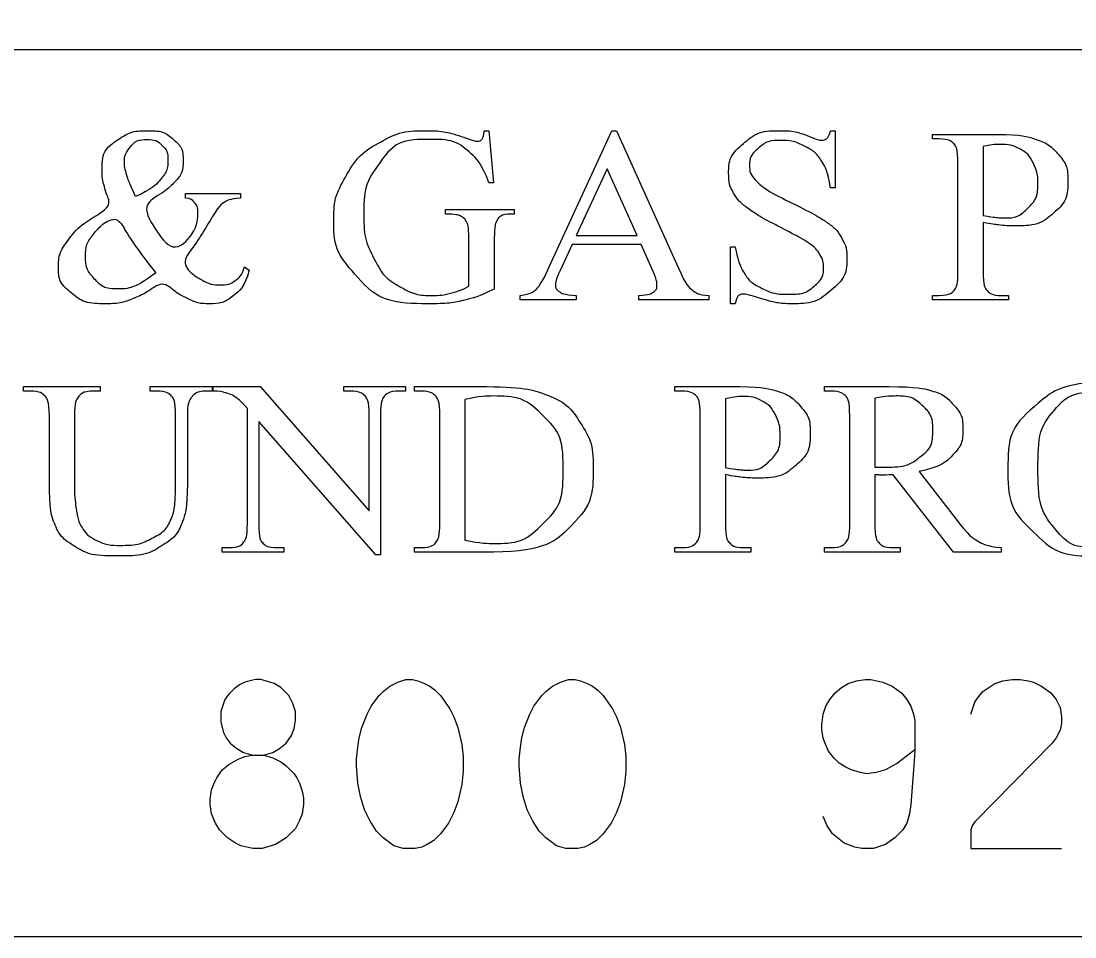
# Model space of a CAD drawing. Extents: x 0 to 34, y 0 to 22.
# Drawn here: x 4.036 to 4.908, y 8.782 to 9.54 of the extents above; entities that cross this region are included whole.
import ezdxf

# ---------------------------------------------------------------- set-up
doc = ezdxf.new("R2010")
doc.units = 0
doc.layers.add('SH_Data', color=7, linetype='Continuous')

msp = doc.modelspace()

# ---------------------------------------------------------------- linework, layer by layer
at = {"layer": 'SH_Data'}
msp.add_line((2.26174, 9.51651), (7.46174, 9.51651), dxfattribs=at)
msp.add_lwpolyline([(2.26174, 11.88217), (7.46174, 11.88217), (7.46174, 8.78217), (2.26174, 8.78217)], close=True, dxfattribs=at)
msp.add_lwpolyline([(2.26174, 11.88217), (7.46174, 11.88217), (7.46174, 8.78217), (2.26174, 8.78217)], close=True, dxfattribs=at)
for points in [[(4.41936, 9.44922), (4.42333, 9.44922)], [(4.42333, 9.44922), (4.42717, 9.40605), (4.42333, 9.40605)], [(4.4733, 9.3366), (4.52514, 9.44922), (4.52893, 9.44922), (4.58011, 9.33535)], [(4.70977, 9.44922), (4.70977, 9.40191), (4.70581, 9.40191)], [(4.70581, 9.44922), (4.70977, 9.44922)], [(4.79584, 9.4424), (4.79032, 9.4424), (4.79032, 9.44609), (4.84415, 9.44609)], [(4.8321, 9.43601), (4.8321, 9.3791)], [(4.54588, 9.36243), (4.52111, 9.41777), (4.49554, 9.36243), (4.54588, 9.36243)], [(4.81133, 9.33347), (4.81133, 9.42182)], [(4.17242, 9.39733), (4.21792, 9.39733), (4.21792, 9.39352)], [(4.17242, 9.39352), (4.17242, 9.39733)], [(4.38731, 9.38022), (4.38731, 9.38391), (4.44421, 9.38391), (4.44421, 9.38022), (4.44151, 9.38022)], [(4.8321, 9.37333), (4.8321, 9.33347)], [(4.40664, 9.32047), (4.40664, 9.36009)], [(4.42777, 9.36009), (4.42777, 9.31819)], [(4.54923, 9.35494), (4.49208, 9.35494), (4.48215, 9.33343)], [(4.558, 9.33534), (4.54923, 9.35494)], [(4.62717, 9.30607), (4.62321, 9.30607), (4.62321, 9.35304), (4.62717, 9.35304)], [(4.22111, 9.33656), (4.22512, 9.33383)], [(4.49548, 9.31289), (4.49548, 9.3092), (4.44913, 9.3092), (4.44913, 9.31289)], [(4.60537, 9.31289), (4.60537, 9.3092), (4.54738, 9.3092), (4.54738, 9.31289)], [(4.8475, 9.31289), (4.85311, 9.31289), (4.85311, 9.3092), (4.79032, 9.3092), (4.79032, 9.31289), (4.79584, 9.31289)], [(4.0439, 9.23375), (4.03837, 9.23375), (4.03837, 9.23744), (4.10188, 9.23744), (4.10188, 9.23375), (4.09624, 9.23375)], [(4.14317, 9.23375), (4.14317, 9.23744), (4.19492, 9.23744), (4.19492, 9.23375), (4.18942, 9.23375)], [(4.14867, 9.23375), (4.14317, 9.23375)], [(4.19455, 9.23744), (4.23422, 9.23744), (4.32421, 9.13467), (4.32421, 9.21373)], [(4.19455, 9.23375), (4.19455, 9.23744)], [(4.30853, 9.23375), (4.30344, 9.23375), (4.30344, 9.23744), (4.35446, 9.23744), (4.35446, 9.23375), (4.34927, 9.23375)], [(4.36716, 9.23375), (4.36167, 9.23375), (4.36167, 9.23744), (4.42143, 9.23744)], [(4.58268, 9.23375), (4.57716, 9.23375), (4.57716, 9.23744), (4.63099, 9.23744)], [(4.7063, 9.23375), (4.70081, 9.23375), (4.70081, 9.23744), (4.75429, 9.23744)], [(4.40344, 9.2268), (4.40344, 9.11054)], [(4.61894, 9.22736), (4.61894, 9.17046)], [(4.74259, 9.22782), (4.74259, 9.1709)], [(4.22349, 9.12426), (4.22349, 9.21944)], [(4.05974, 9.15973), (4.05974, 9.21317)], [(4.08051, 9.21317), (4.08051, 9.15361)], [(4.16418, 9.15785), (4.16418, 9.21317)], [(4.17391, 9.21239), (4.17391, 9.15692)], [(4.3337, 9.21373), (4.3337, 9.09833), (4.32982, 9.09833), (4.23297, 9.20863), (4.23297, 9.12426)], [(4.38268, 9.12482), (4.38268, 9.21317)], [(4.59817, 9.12482), (4.59817, 9.21317)], [(4.72182, 9.12482), (4.72182, 9.21317)], [(4.61894, 9.16468), (4.61894, 9.12482)], [(4.74259, 9.16452), (4.74259, 9.12482)], [(4.84696, 9.10055), (4.80767, 9.10055), (4.75785, 9.16452)], [(4.77912, 9.16715), (4.80957, 9.12799)], [(4.24855, 9.10424), (4.25374, 9.10424), (4.25374, 9.10055), (4.20272, 9.10055), (4.20272, 9.10424), (4.2078, 9.10424)], [(4.36167, 9.10055), (4.36167, 9.10424), (4.36716, 9.10424)], [(4.63434, 9.10424), (4.63994, 9.10424), (4.63994, 9.10055), (4.57716, 9.10055), (4.57716, 9.10424), (4.58268, 9.10424)], [(4.75789, 9.10424), (4.7636, 9.10424), (4.7636, 9.10055), (4.70081, 9.10055), (4.70081, 9.10424), (4.7063, 9.10424)], [(4.84696, 9.10424), (4.84696, 9.10055)], [(4.42728, 9.10055), (4.36167, 9.10055)], [(4.23676, 8.93244), (4.24446, 8.93464), (4.24998, 8.93794), (4.25549, 8.94235), (4.2599, 8.94896), (4.2621, 8.95448), (4.26321, 8.9611), (4.26321, 8.96881), (4.26101, 8.97542), (4.25769, 8.98203), (4.25108, 8.98865), (4.24557, 8.99196), (4.23455, 8.99528), (4.23235, 8.99528), (4.23014, 8.99528), (4.22573, 8.99417), (4.22132, 8.99306), (4.21691, 8.99085), (4.21251, 8.98755), (4.2081, 8.98314), (4.20478, 8.97873), (4.20258, 8.97212), (4.20148, 8.96881), (4.20148, 8.9611), (4.20148, 8.95999), (4.20369, 8.95117), (4.20589, 8.94676), (4.20919, 8.94235), (4.21471, 8.93794), (4.22021, 8.93464), (4.22794, 8.93244), (4.23676, 8.93244), (4.24446, 8.93023), (4.25108, 8.92692), (4.25549, 8.92362), (4.2588, 8.9203), (4.2621, 8.91701), (4.2643, 8.91369), (4.26651, 8.90928), (4.26762, 8.90598), (4.26871, 8.90267), (4.26982, 8.89716), (4.26982, 8.89164), (4.26871, 8.88394), (4.26651, 8.87842), (4.26321, 8.8718), (4.25549, 8.8641), (4.24667, 8.85858), (4.23564, 8.85528), (4.22794, 8.85528), (4.21801, 8.85748), (4.2136, 8.85969), (4.20699, 8.8641), (4.20037, 8.87071), (4.19707, 8.87621), (4.19376, 8.88394), (4.19266, 8.89164), (4.19266, 8.89605), (4.19376, 8.90378), (4.19596, 8.90928), (4.19817, 8.91369), (4.20037, 8.91701), (4.20258, 8.9203), (4.2081, 8.92471), (4.2158, 8.92912), (4.22132, 8.93133), (4.22794, 8.93244)], [(4.35801, 8.99528), (4.36021, 8.99528), (4.36462, 8.99417), (4.37012, 8.99196), (4.37453, 8.98976), (4.37894, 8.98644), (4.38335, 8.98203), (4.39108, 8.97101), (4.39438, 8.9644), (4.39769, 8.95558), (4.40099, 8.94126), (4.4021, 8.93133), (4.4021, 8.92362), (4.4021, 8.91921), (4.40099, 8.90819), (4.39769, 8.89385), (4.39438, 8.88503), (4.38997, 8.87621), (4.38335, 8.86739), (4.37785, 8.86189), (4.37233, 8.85858), (4.36792, 8.85637), (4.36242, 8.85528), (4.35249, 8.85528), (4.34478, 8.85748), (4.33596, 8.8641), (4.33044, 8.8696), (4.32494, 8.87842), (4.32053, 8.88724), (4.31721, 8.89826), (4.31501, 8.90928), (4.31392, 8.92362), (4.31392, 8.92912), (4.31501, 8.93905), (4.31612, 8.94676), (4.31833, 8.95558), (4.32273, 8.9666), (4.32603, 8.97321), (4.32935, 8.97762), (4.33265, 8.98203), (4.33596, 8.98535), (4.34147, 8.98976), (4.34808, 8.99306), (4.35469, 8.99528), (4.35801, 8.99528)], [(4.49249, 8.99528), (4.49469, 8.99528), (4.4991, 8.99417), (4.5046, 8.99196), (4.50901, 8.98976), (4.51342, 8.98644), (4.51783, 8.98203), (4.52556, 8.97101), (4.52886, 8.9644), (4.53217, 8.95558), (4.53547, 8.94126), (4.53658, 8.93133), (4.53658, 8.92362), (4.53658, 8.91921), (4.53547, 8.90819), (4.53217, 8.89385), (4.52886, 8.88503), (4.52445, 8.87621), (4.51783, 8.86739), (4.51233, 8.86189), (4.50681, 8.85858), (4.5024, 8.85637), (4.4969, 8.85528), (4.48697, 8.85528), (4.47926, 8.85748), (4.47044, 8.8641), (4.46492, 8.8696), (4.45942, 8.87842), (4.45501, 8.88724), (4.45169, 8.89826), (4.44949, 8.90928), (4.4484, 8.92362), (4.4484, 8.92912), (4.44949, 8.93905), (4.4506, 8.94676), (4.45281, 8.95558), (4.45721, 8.9666), (4.46051, 8.97321), (4.46383, 8.97762), (4.46713, 8.98203), (4.47044, 8.98535), (4.47595, 8.98976), (4.48256, 8.99306), (4.48917, 8.99528), (4.49249, 8.99528)], [(4.77577, 8.93685), (4.76143, 8.92582), (4.75152, 8.9203), (4.74379, 8.9181), (4.73609, 8.91701), (4.73057, 8.9181), (4.72286, 8.9203), (4.71845, 8.92251), (4.71293, 8.92582), (4.70852, 8.93023), (4.70411, 8.93574), (4.70081, 8.94346), (4.6997, 8.94676), (4.69861, 8.95337), (4.69861, 8.95558), (4.69861, 8.95778), (4.6997, 8.9666), (4.70191, 8.97321), (4.70522, 8.97873), (4.70963, 8.98424), (4.71513, 8.98865), (4.72065, 8.99196), (4.72727, 8.99417), (4.73498, 8.99528), (4.73939, 8.99528), (4.74931, 8.99306), (4.75702, 8.98976), (4.76475, 8.98424), (4.76916, 8.97873), (4.77245, 8.97321), (4.77466, 8.9666), (4.77577, 8.9611), (4.77577, 8.95117), (4.77577, 8.93574), (4.77466, 8.9203), (4.77356, 8.90598), (4.77245, 8.89164), (4.77136, 8.88394), (4.76916, 8.87621), (4.76584, 8.87071), (4.75923, 8.8641), (4.75152, 8.85858), (4.74159, 8.85528), (4.73168, 8.85528), (4.72616, 8.85637), (4.71734, 8.85969), (4.70743, 8.86739), (4.70302, 8.87401), (4.6997, 8.88173)], [(4.82207, 8.9666), (4.82536, 8.97653), (4.82757, 8.97983), (4.83198, 8.98535), (4.84191, 8.99196), (4.84852, 8.99417), (4.85623, 8.99528), (4.86284, 8.99528), (4.86946, 8.99417), (4.87387, 8.99306), (4.88048, 8.98976), (4.8882, 8.98424), (4.89261, 8.97873), (4.89591, 8.97212), (4.89702, 8.9644), (4.89702, 8.95889), (4.89591, 8.95337), (4.89261, 8.94676), (4.8893, 8.94235), (4.82536, 8.87732), (4.82316, 8.87401), (4.82207, 8.87071), (4.82207, 8.86851), (4.82207, 8.85528), (4.89702, 8.85528)]]:
    msp.add_lwpolyline(points, dxfattribs=at)
for points in [[(4.22512, 9.33383), (4.22111, 9.3196), (4.21222, 9.31283), (4.20333, 9.30607), (4.1915, 9.30607), (4.18261, 9.30607), (4.17345, 9.31056), (4.16428, 9.31505), (4.15344, 9.32575), (4.14, 9.31465), (4.12921, 9.31036), (4.11842, 9.30607), (4.10617, 9.30607), (4.08829, 9.30607), (4.07777, 9.31495), (4.06726, 9.32384), (4.06726, 9.33615), (4.06726, 9.34837), (4.07669, 9.36053), (4.08613, 9.3727), (4.11215, 9.38572), (4.10707, 9.39622), (4.10523, 9.40293), (4.10339, 9.40964), (4.10339, 9.4158), (4.10339, 9.43307), (4.11705, 9.44215), (4.12767, 9.44922), (4.14122, 9.44922), (4.15412, 9.44922), (4.16225, 9.4421), (4.17038, 9.43499), (4.17038, 9.4246), (4.17038, 9.4139), (4.16252, 9.40583), (4.15467, 9.39775), (4.13472, 9.38817), (4.14846, 9.36536), (4.1634, 9.34635), (4.18249, 9.36755), (4.18249, 9.38205), (4.18249, 9.38668), (4.17924, 9.3903), (4.17686, 9.39302), (4.17242, 9.39352)], [(4.13103, 9.3947), (4.14446, 9.40066), (4.15112, 9.40823), (4.15777, 9.4158), (4.15777, 9.42508), (4.15777, 9.43235), (4.15295, 9.43709), (4.14812, 9.44184), (4.14096, 9.44184), (4.13153, 9.44184), (4.1267, 9.43573), (4.12188, 9.42962), (4.12188, 9.42377), (4.12188, 9.41883), (4.12373, 9.41272), (4.12558, 9.40661), (4.13103, 9.3947)], [(4.42777, 9.31819), (4.41531, 9.31193), (4.40318, 9.309), (4.39105, 9.30607), (4.37622, 9.30607), (4.33366, 9.30607), (4.31156, 9.33151), (4.29499, 9.35059), (4.29499, 9.37552), (4.29499, 9.39359), (4.30431, 9.41015), (4.31536, 9.42984), (4.33464, 9.44044), (4.35078, 9.44922), (4.37278, 9.44922), (4.3808, 9.44922), (4.38735, 9.448), (4.3939, 9.44678), (4.40593, 9.44263), (4.412, 9.4405), (4.41406, 9.4405), (4.41611, 9.4405), (4.41758, 9.44227), (4.41904, 9.44405), (4.41936, 9.44922)], [(4.42333, 9.40605), (4.41758, 9.42214), (4.40848, 9.43029), (4.39537, 9.44206), (4.37478, 9.44206), (4.34671, 9.44206), (4.33209, 9.42137), (4.31984, 9.40392), (4.31984, 9.3798), (4.31984, 9.36022), (4.32797, 9.34407), (4.3361, 9.32793), (4.34926, 9.32041), (4.36243, 9.31289), (4.3763, 9.31289), (4.38443, 9.31289), (4.39201, 9.31481), (4.39959, 9.31673), (4.40664, 9.32047)], [(4.62717, 9.35304), (4.62999, 9.33827), (4.63476, 9.33094), (4.63954, 9.32361), (4.64935, 9.31875), (4.65917, 9.3139), (4.67088, 9.3139), (4.68444, 9.3139), (4.6923, 9.32057), (4.70016, 9.32725), (4.70016, 9.33636), (4.70016, 9.34141), (4.69718, 9.34657), (4.69421, 9.35173), (4.68793, 9.35618), (4.6837, 9.35922), (4.6648, 9.36904), (4.64589, 9.37886), (4.6379, 9.38471), (4.62991, 9.39057), (4.62578, 9.39763), (4.62165, 9.4047), (4.62165, 9.41318), (4.62165, 9.42792), (4.63383, 9.43857), (4.646, 9.44922), (4.66482, 9.44922), (4.67656, 9.44922), (4.68971, 9.4439), (4.6958, 9.44139), (4.6983, 9.44139), (4.70113, 9.44139), (4.70292, 9.44295), (4.70472, 9.4445), (4.70581, 9.44922)], [(4.81133, 9.42182), (4.81133, 9.43479), (4.80841, 9.43794), (4.80418, 9.4424), (4.79584, 9.4424)], [(4.84415, 9.44609), (4.86387, 9.44609), (4.87524, 9.4423), (4.88661, 9.43852), (4.89441, 9.42953), (4.90221, 9.42055), (4.90221, 9.40824), (4.90221, 9.39148), (4.89034, 9.38098), (4.87848, 9.37049), (4.8568, 9.37049), (4.8515, 9.37049), (4.84532, 9.3712), (4.83914, 9.37191), (4.8321, 9.37333)], [(4.70581, 9.40191), (4.70385, 9.41554), (4.69879, 9.42361), (4.69374, 9.43168), (4.68439, 9.43642), (4.67503, 9.44117), (4.66503, 9.44117), (4.65372, 9.44117), (4.64633, 9.43475), (4.63894, 9.42834), (4.63894, 9.42016), (4.63894, 9.41389), (4.64361, 9.40874), (4.65034, 9.40117), (4.67563, 9.38854), (4.69626, 9.37824), (4.7038, 9.37274), (4.71135, 9.36724), (4.71542, 9.35977), (4.71949, 9.3523), (4.71949, 9.34412), (4.71949, 9.32858), (4.70653, 9.31732), (4.69356, 9.30607), (4.67317, 9.30607), (4.66677, 9.30607), (4.66113, 9.30699), (4.65776, 9.30749), (4.64719, 9.3107), (4.63661, 9.3139), (4.63379, 9.3139), (4.63108, 9.3139), (4.6295, 9.31237), (4.62793, 9.31085), (4.62717, 9.30607)], [(4.8321, 9.3791), (4.83782, 9.3781), (4.84225, 9.37759), (4.84668, 9.37708), (4.84981, 9.37708), (4.86105, 9.37708), (4.8692, 9.38521), (4.87736, 9.39333), (4.87736, 9.40624), (4.87736, 9.41512), (4.87347, 9.42274), (4.86958, 9.43036), (4.86245, 9.43414), (4.85532, 9.43792), (4.84625, 9.43792), (4.84074, 9.43792), (4.8321, 9.43601)], [(4.21792, 9.39352), (4.20849, 9.39282), (4.204, 9.38964), (4.1995, 9.38647), (4.18996, 9.37045), (4.18042, 9.35442), (4.1685, 9.34051), (4.17815, 9.33), (4.18574, 9.32581), (4.19334, 9.32161), (4.20104, 9.32161), (4.20853, 9.32161), (4.21373, 9.3254), (4.21894, 9.32919), (4.22111, 9.33656)], [(4.14781, 9.33161), (4.13351, 9.34978), (4.12798, 9.35816), (4.12245, 9.36654), (4.11584, 9.37895), (4.10283, 9.37199), (4.09627, 9.3636), (4.0897, 9.35522), (4.0897, 9.34543), (4.0897, 9.33462), (4.09718, 9.32644), (4.10466, 9.31826), (4.11735, 9.31826), (4.12418, 9.31826), (4.13052, 9.32079), (4.13686, 9.32332), (4.14781, 9.33161)], [(4.40664, 9.36009), (4.40664, 9.37046), (4.40496, 9.37366), (4.40327, 9.37686), (4.39974, 9.37854), (4.39621, 9.38022), (4.38731, 9.38022)], [(4.44151, 9.38022), (4.43307, 9.38022), (4.42993, 9.37493), (4.42777, 9.37117), (4.42777, 9.36009)], [(4.44913, 9.31289), (4.45834, 9.31441), (4.46105, 9.31684), (4.46658, 9.32171), (4.4733, 9.3366)], [(4.48215, 9.33343), (4.47846, 9.32544), (4.47846, 9.32149), (4.47846, 9.31836), (4.48166, 9.31598), (4.48486, 9.3136), (4.49548, 9.31289)], [(4.54738, 9.31289), (4.55616, 9.3133), (4.55925, 9.31562), (4.56234, 9.31795), (4.56234, 9.32129), (4.56234, 9.32574), (4.558, 9.33534)], [(4.58011, 9.33535), (4.58629, 9.32159), (4.59133, 9.31749), (4.59637, 9.3134), (4.60537, 9.31289)], [(4.79584, 9.31289), (4.80516, 9.31289), (4.80916, 9.31857), (4.81133, 9.32171), (4.81133, 9.33347)], [(4.8321, 9.33347), (4.8321, 9.32049), (4.83511, 9.31735), (4.83921, 9.31289), (4.8475, 9.31289)], [(4.05974, 9.21317), (4.05974, 9.22584), (4.056, 9.2298), (4.05225, 9.23375), (4.0439, 9.23375)], [(4.09624, 9.23375), (4.08712, 9.23375), (4.08322, 9.22838), (4.08051, 9.22473), (4.08051, 9.21317)], [(4.16418, 9.21317), (4.16418, 9.22605), (4.16117, 9.22929), (4.15697, 9.23375), (4.14867, 9.23375)], [(4.18942, 9.23375), (4.1808, 9.23375), (4.17617, 9.22697), (4.17391, 9.22383), (4.17391, 9.21239)], [(4.22349, 9.21944), (4.21709, 9.22644), (4.21379, 9.22867), (4.21048, 9.23091), (4.20409, 9.23284), (4.20094, 9.23375), (4.19455, 9.23375)], [(4.32421, 9.21373), (4.32421, 9.22637), (4.32118, 9.2295), (4.31718, 9.23375), (4.30853, 9.23375)], [(4.34927, 9.23375), (4.33997, 9.23375), (4.33608, 9.22849), (4.3337, 9.22526), (4.3337, 9.21373)], [(4.38268, 9.21317), (4.38268, 9.22605), (4.37966, 9.22929), (4.37546, 9.23375), (4.36716, 9.23375)], [(4.42143, 9.23744), (4.45435, 9.23744), (4.47151, 9.23048), (4.48867, 9.22351), (4.49912, 9.20726), (4.50957, 9.191), (4.50957, 9.1697), (4.50957, 9.14114), (4.49095, 9.12195), (4.47005, 9.10055), (4.42728, 9.10055)], [(4.59817, 9.21317), (4.59817, 9.22615), (4.59524, 9.22929), (4.59102, 9.23375), (4.58268, 9.23375)], [(4.63099, 9.23744), (4.6507, 9.23744), (4.66208, 9.23366), (4.67345, 9.22987), (4.68125, 9.22089), (4.68905, 9.2119), (4.68905, 9.19959), (4.68905, 9.18284), (4.67718, 9.17234), (4.66531, 9.16184), (4.64364, 9.16184), (4.63833, 9.16184), (4.63216, 9.16255), (4.62598, 9.16326), (4.61894, 9.16468)], [(4.72182, 9.21317), (4.72182, 9.22615), (4.7188, 9.22929), (4.7146, 9.23375), (4.7063, 9.23375)], [(4.75429, 9.23744), (4.77767, 9.23744), (4.78876, 9.23426), (4.79986, 9.23108), (4.8076, 9.22254), (4.81534, 9.21401), (4.81534, 9.2022), (4.81534, 9.18957), (4.8065, 9.18028), (4.79766, 9.17099), (4.77912, 9.16715)], [(4.92605, 9.24057), (4.95467, 9.24057), (4.97564, 9.22033), (4.99662, 9.20009), (4.99662, 9.1698), (4.99662, 9.13861), (4.97548, 9.11802), (4.95434, 9.09742), (4.92432, 9.09742), (4.89397, 9.09742), (4.87332, 9.11751), (4.85267, 9.1376), (4.85267, 9.1695), (4.85267, 9.20211), (4.87652, 9.2227), (4.89722, 9.24057), (4.92605, 9.24057)], [(4.924, 9.23319), (4.90428, 9.23319), (4.89236, 9.21956), (4.87753, 9.2026), (4.87753, 9.1699), (4.87753, 9.13638), (4.89291, 9.11831), (4.90471, 9.10458), (4.9241, 9.10458), (4.94479, 9.10458), (4.95828, 9.11962), (4.97177, 9.13466), (4.97177, 9.16707), (4.97177, 9.2022), (4.95693, 9.21946), (4.94501, 9.23319), (4.924, 9.23319)], [(4.40344, 9.11054), (4.41719, 9.10771), (4.4265, 9.10771), (4.4516, 9.10771), (4.46816, 9.12415), (4.48472, 9.14058), (4.48472, 9.16872), (4.48472, 9.19705), (4.46816, 9.21339), (4.4516, 9.22972), (4.42563, 9.22972), (4.41589, 9.22972), (4.40344, 9.2268)], [(4.61894, 9.17046), (4.62466, 9.16945), (4.62909, 9.16894), (4.63352, 9.16844), (4.63665, 9.16844), (4.64789, 9.16844), (4.65604, 9.17656), (4.6642, 9.18468), (4.6642, 9.1976), (4.6642, 9.20647), (4.66031, 9.21409), (4.65642, 9.22171), (4.64929, 9.22549), (4.64216, 9.22928), (4.63309, 9.22928), (4.62758, 9.22928), (4.61894, 9.22736)], [(4.74259, 9.1709), (4.74462, 9.1709), (4.74612, 9.17085), (4.74762, 9.1708), (4.74859, 9.1708), (4.76938, 9.1708), (4.77993, 9.17927), (4.79049, 9.18775), (4.79049, 9.20087), (4.79049, 9.21368), (4.78197, 9.2217), (4.77345, 9.22972), (4.75941, 9.22972), (4.7532, 9.22972), (4.74259, 9.22782)], [(4.75785, 9.16452), (4.75237, 9.16432), (4.74893, 9.16432), (4.74753, 9.16432), (4.74592, 9.16437), (4.74431, 9.16442), (4.74259, 9.16452)], [(4.17391, 9.15692), (4.17391, 9.13635), (4.16952, 9.125), (4.16513, 9.11366), (4.1523, 9.10554), (4.13946, 9.09742), (4.11737, 9.09742), (4.09332, 9.09742), (4.08086, 9.10519), (4.06841, 9.11295), (4.06321, 9.12606), (4.05974, 9.13503), (4.05974, 9.15973)], [(4.08051, 9.15361), (4.08051, 9.14565), (4.08208, 9.13537), (4.08365, 9.12509), (4.08777, 9.11935), (4.09189, 9.1136), (4.09964, 9.10987), (4.10739, 9.10615), (4.11866, 9.10615), (4.13308, 9.10615), (4.14446, 9.11199), (4.15584, 9.11784), (4.16001, 9.12696), (4.16418, 9.13608), (4.16418, 9.15785)], [(4.80957, 9.12799), (4.81998, 9.11439), (4.82745, 9.10993), (4.83493, 9.10546), (4.84696, 9.10424)], [(4.2078, 9.10424), (4.21721, 9.10424), (4.22111, 9.1095), (4.22349, 9.11274), (4.22349, 9.12426)], [(4.23297, 9.12426), (4.23297, 9.11163), (4.23589, 9.10849), (4.24, 9.10424), (4.24855, 9.10424)], [(4.36716, 9.10424), (4.37643, 9.10424), (4.38031, 9.10982), (4.38268, 9.11317), (4.38268, 9.12482)], [(4.58268, 9.10424), (4.59199, 9.10424), (4.596, 9.10992), (4.59817, 9.11306), (4.59817, 9.12482)], [(4.61894, 9.12482), (4.61894, 9.11185), (4.62195, 9.1087), (4.62605, 9.10424), (4.63434, 9.10424)], [(4.7063, 9.10424), (4.71557, 9.10424), (4.71956, 9.10992), (4.72182, 9.11306), (4.72182, 9.12482)], [(4.74259, 9.12482), (4.74259, 9.11185), (4.7456, 9.1087), (4.7497, 9.10424), (4.75789, 9.10424)]]:
    msp.add_open_spline(points, degree=3, dxfattribs=at)

doc.saveas('drawing.dxf')
